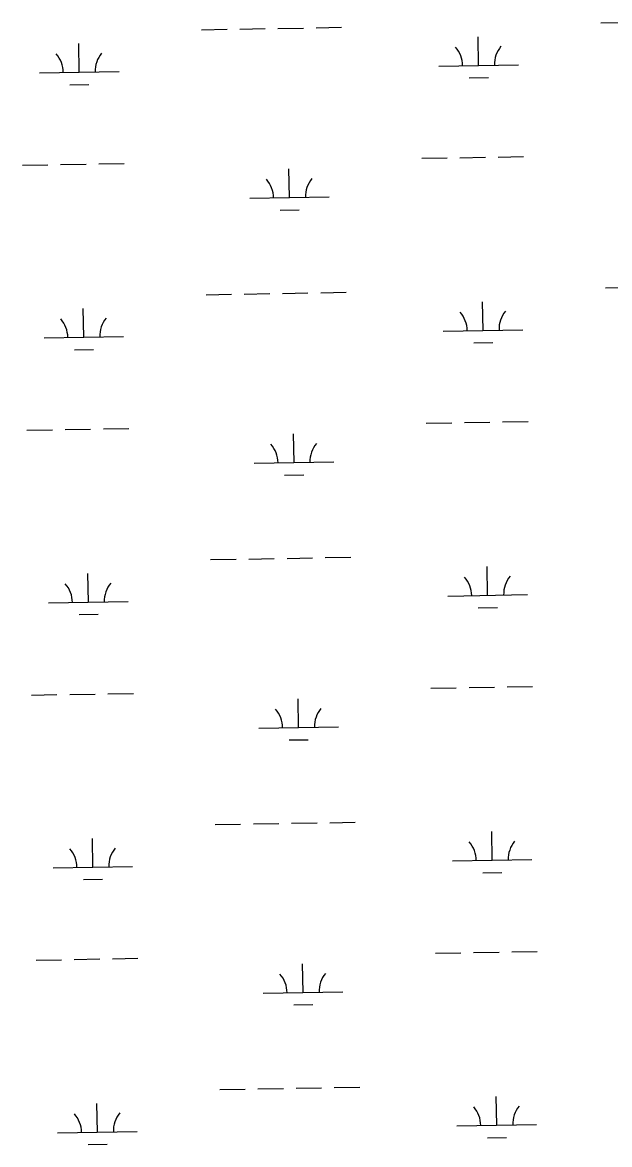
# Model space of a CAD drawing. Extents: x 3887375 to 3925618, y 296674 to 322633.
# Drawn here: x 3915281 to 3916019, y 310385 to 311794 of the extents above; entities that cross this region are included whole.
import ezdxf

# ---------------------------------------------------------------- set-up
doc = ezdxf.new("R2010")
doc.units = 0
doc.layers.add('V-WETL-SWMP', color=7, linetype='Continuous')

msp = doc.modelspace()

# ---------------------------------------------------------------- linework, layer by layer
at = {"layer": 'V-WETL-SWMP'}
for p, q in [((3915506, 311784.8), (3915538, 311785.4)), ((3915554, 311785.7), (3915586, 311786.2)), ((3915602, 311786.5), (3915634, 311787)), ((3915650, 311787.3), (3915681.9, 311787.9)), ((3916007.8, 311793.4), (3916039.8, 311794)), ((3915854.1, 311740.1), (3915853.5, 311776.1)), ((3915352.3, 311731.4), (3915351.7, 311767.4)), ((3915302.3, 311730.6), (3915402.3, 311732.3)), ((3915804.1, 311739.2), (3915904.1, 311740.9)), ((3915340.5, 311715.8), (3915364.5, 311716.2)), ((3915842.4, 311724.4), (3915866.4, 311724.8)), ((3915376.8, 311616.4), (3915408.8, 311617)), ((3915782.7, 311623.4), (3915814.7, 311623.9)), ((3915830.7, 311624.2), (3915862.7, 311624.8)), ((3915878.7, 311625), (3915910.7, 311625.6)), ((3915280.9, 311614.8), (3915312.9, 311615.3)), ((3915328.9, 311615.6), (3915360.8, 311616.1)), ((3915616.5, 311574.1), (3915615.8, 311610.1)), ((3915566.5, 311573.2), (3915666.4, 311575)), ((3915604.7, 311558.5), (3915628.7, 311558.9)), ((3916013.5, 311460.8), (3916045.5, 311461.4)), ((3915511.7, 311452.2), (3915543.7, 311452.8)), ((3915559.7, 311453), (3915591.7, 311453.6)), ((3915607.7, 311453.9), (3915639.7, 311454.4)), ((3915655.7, 311454.7), (3915687.7, 311455.2)), ((3915358, 311398.8), (3915357.4, 311434.8)), ((3915859.8, 311407.4), (3915859.2, 311443.4)), ((3915809.8, 311406.6), (3915909.8, 311408.3)), ((3915308, 311398), (3915408, 311399.7)), ((3915848.1, 311391.8), (3915872.1, 311392.2)), ((3915346.3, 311383.2), (3915370.2, 311383.6)), ((3915884.4, 311292.4), (3915916.4, 311293)), ((3915286.6, 311282.1), (3915318.6, 311282.7)), ((3915334.6, 311283), (3915366.6, 311283.5)), ((3915382.6, 311283.8), (3915414.5, 311284.3)), ((3915788.4, 311290.8), (3915820.4, 311291.3)), ((3915836.4, 311291.6), (3915868.4, 311292.1)), ((3915622.2, 311241.5), (3915621.5, 311277.5)), ((3915572.2, 311240.6), (3915672.2, 311242.3)), ((3915610.4, 311225.8), (3915634.4, 311226.2)), ((3915517.4, 311119.6), (3915549.4, 311120.1)), ((3915565.4, 311120.4), (3915597.4, 311121)), ((3915613.4, 311121.2), (3915645.4, 311121.8)), ((3915661.4, 311122.1), (3915693.4, 311122.6)), ((3915865.5, 311074.8), (3915864.9, 311110.8)), ((3915363.7, 311066.2), (3915363.1, 311102.2)), ((3915313.7, 311065.3), (3915413.7, 311067.1)), ((3915815.5, 311073.9), (3915915.5, 311075.7)), ((3915853.8, 311059.2), (3915877.8, 311059.6)), ((3915352, 311050.6), (3915376, 311051)), ((3915794.1, 310958.1), (3915826.1, 310958.7)), ((3915842.1, 310959), (3915874.1, 310959.5)), ((3915890.1, 310959.8), (3915922.1, 310960.3)), ((3915292.3, 310949.5), (3915324.3, 310950.1)), ((3915340.3, 310950.3), (3915372.3, 310950.9)), ((3915388.3, 310951.2), (3915420.3, 310951.7)), ((3915627.9, 310908.8), (3915627.3, 310944.8)), ((3915577.9, 310908), (3915677.9, 310909.7)), ((3915616.1, 310893.2), (3915640.1, 310893.6)), ((3915523.1, 310787), (3915555.1, 310787.5)), ((3915571.1, 310787.8), (3915603.1, 310788.3)), ((3915619.1, 310788.6), (3915651.1, 310789.2)), ((3915667.1, 310789.4), (3915699.1, 310790)), ((3915871.2, 310742.2), (3915870.6, 310778.2)), ((3915369.4, 310733.6), (3915368.8, 310769.6)), ((3915821.2, 310741.3), (3915921.2, 310743)), ((3915319.4, 310732.7), (3915419.4, 310734.4)), ((3915357.7, 310717.9), (3915381.7, 310718.3)), ((3915859.5, 310726.5), (3915883.5, 310727)), ((3915298, 310616.9), (3915330, 310617.4)), ((3915346, 310617.7), (3915378, 310618.3)), ((3915394, 310618.5), (3915426, 310619.1)), ((3915799.8, 310625.5), (3915831.8, 310626.1)), ((3915847.8, 310626.3), (3915879.8, 310626.9)), ((3915895.8, 310627.2), (3915927.8, 310627.7)), ((3915633.6, 310576.2), (3915633, 310612.2)), ((3915583.6, 310575.4), (3915683.6, 310577.1)), ((3915621.8, 310560.6), (3915645.8, 310561)), ((3915528.8, 310454.3), (3915560.8, 310454.9)), ((3915576.8, 310455.2), (3915608.8, 310455.7)), ((3915624.8, 310456), (3915656.8, 310456.5)), ((3915672.8, 310456.8), (3915704.8, 310457.3)), ((3915375.1, 310400.9), (3915374.5, 310436.9)), ((3915876.9, 310409.6), (3915876.3, 310445.5)), ((3915827, 310408.7), (3915926.9, 310410.4)), ((3915325.1, 310400.1), (3915425.1, 310401.8)), ((3915865.2, 310393.9), (3915889.2, 310394.3)), ((3915363.4, 310385.3), (3915387.4, 310385.7))]:
    msp.add_line(p, q, dxfattribs=at)
for centre, start, end in [((3915798.9, 311739.6), 0.2115, 41.7552), ((3915909.3, 311741.5), 140.2115, 181.7552), ((3915297, 311731), 0.2115, 41.7552), ((3915407.5, 311732.9), 140.2115, 181.7552), ((3915561.2, 311573.6), 0.2115, 41.7552), ((3915671.7, 311575.5), 140.2115, 181.7552), ((3915302.7, 311398.3), 0.2115, 41.7552), ((3915413.2, 311400.2), 140.2115, 181.7552), ((3915804.6, 311407), 0.2115, 41.7552), ((3915915, 311408.9), 140.2115, 181.7552), ((3915566.9, 311241), 0.2115, 41.7552), ((3915677.4, 311242.9), 140.2115, 181.7552), ((3915810.3, 311074.3), 0.2115, 41.7552), ((3915920.8, 311076.2), 140.2115, 181.7552), ((3915308.5, 311065.7), 0.2115, 41.7552), ((3915418.9, 311067.6), 140.2115, 181.7552), ((3915572.6, 310908.4), 0.2115, 41.7552), ((3915683.1, 310910.3), 140.2115, 181.7552), ((3915424.6, 310735), 140.2115, 181.7552), ((3915816, 310741.7), 0.2115, 41.7552), ((3915926.5, 310743.6), 140.2115, 181.7552), ((3915314.2, 310733.1), 0.2115, 41.7552), ((3915578.3, 310575.7), 0.2115, 41.7552), ((3915688.8, 310577.6), 140.2115, 181.7552), ((3915932.2, 310411), 140.2115, 181.7552), ((3915319.9, 310400.5), 0.2115, 41.7552), ((3915430.3, 310402.4), 140.2115, 181.7552), ((3915821.7, 310409.1), 0.2115, 41.7552)]:
    msp.add_arc(centre, 35.2, start, end, dxfattribs=at)

doc.saveas('drawing.dxf')
